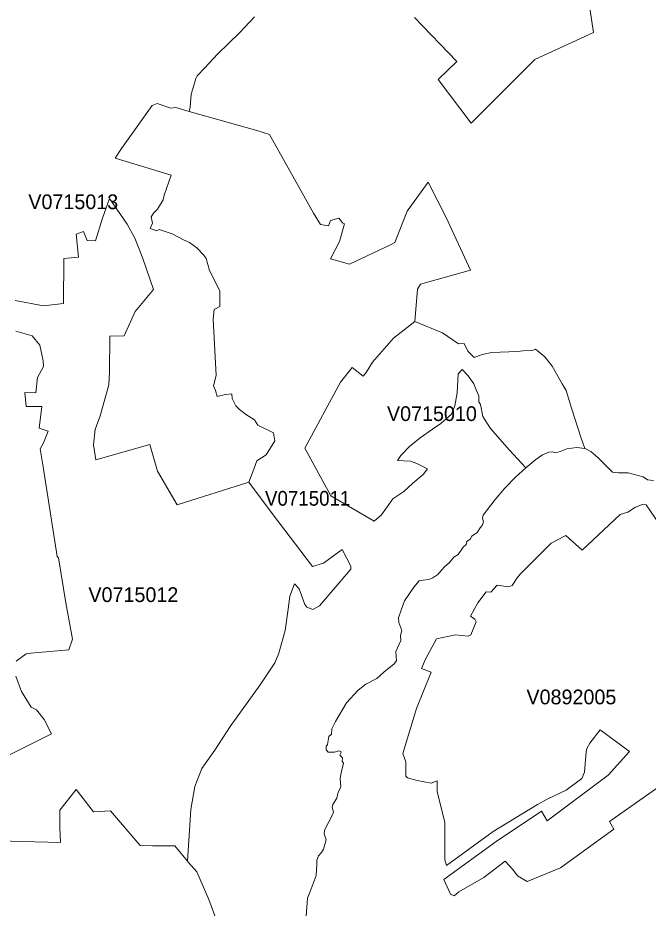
# Model space of a CAD drawing. Extents: x 369010 to 735936, y 6377141 to 6616555.
# Drawn here: x 593714 to 597990, y 6471588 to 6477626 of the extents above; entities that cross this region are included whole.
import ezdxf
from ezdxf.enums import TextEntityAlignment as Align

# ---------------------------------------------------------------- set-up
doc = ezdxf.new("R2010")
doc.units = 0
doc.header["$LTSCALE"] = 40
doc.layers.add('3', color=7, linetype='Continuous', lineweight=13)
doc.layers.add('4', color=7, linetype='Continuous')

msp = doc.modelspace()

# ---------------------------------------------------------------- linework, layer by layer
at = {"layer": '3'}
for points in [[(597574.04, 6477824.68), (597618.06, 6477525.45), (597220.19, 6477342.9), (596789.39, 6476911.6), (596565.29, 6477206.53), (596692.73, 6477329.66), (596404.75, 6477628.89)], [(596404.75, 6477628.89), (596692.73, 6477329.66), (596565.29, 6477206.53), (596789.39, 6476911.6), (597220.19, 6477342.9), (597618.06, 6477525.45), (597574.04, 6477824.68)], [(594125.76, 6476002.81), (594110.21, 6476159.71), (594160.02, 6476176.26), (594184.85, 6476116.02), (594240.95, 6476114.03), (594288.62, 6476267.62), (594336.45, 6476400.69), (594454.79, 6476226.08), (594507.58, 6476131.58), (594561.7, 6475994.54), (594635.35, 6475783.69), (594509.73, 6475635.06), (594435.09, 6475468.9), (594337.44, 6475466.75), (594335.46, 6475223.62), (594332.31, 6475137.39), (594272.07, 6474927.7), (594237.81, 6474835.18), (594227.55, 6474731.25), (594244.1, 6474627.48), (594610.36, 6474732.41), (594661.33, 6474552.67), (594794.07, 6474324.11), (595280.82, 6474476.7), (595315.74, 6474565.25), (595334.77, 6474622.18), (595398.82, 6474662.56), (595458.24, 6474757.56), (595448.64, 6474812.34), (595343.05, 6474863.32), (595319.38, 6474898.9), (595264.76, 6474934.65), (595217.26, 6474970.24), (595193.6, 6474994.07), (595167.45, 6475043.88), (595165.13, 6475077.15), (595122.43, 6475072.35), (595065.5, 6475058.12), (595055.9, 6475098.5), (595041.66, 6475129.45), (595058.38, 6475200.62), (595038.19, 6475581.94), (595046.46, 6475647.31), (595084.53, 6475668.66), (595084.53, 6475775.58), (595013.2, 6475913.28), (594991.85, 6475994.04), (594975.3, 6476015.56), (594928.95, 6476066.53), (594879.14, 6476102.28), (594841.24, 6476118.83), (594760.47, 6476161.53), (594672.75, 6476190.17), (594656.04, 6476180.57), (594611.02, 6476197.28), (594627.57, 6476232.87), (594618.14, 6476275.57), (594637.17, 6476304.2), (594660.84, 6476327.86), (594698.9, 6476392.08), (594707.18, 6476424.02), (594754.68, 6476559.57), (594374.85, 6476673.6), (594417.55, 6476739.97), (594625.26, 6477031.09), (594658.52, 6477045.32), (594751.04, 6477012.06), (594786.62, 6477016.86), (594876.49, 6476990.05), (594883.44, 6477020), (594890.23, 6477107.39), (594901.81, 6477144.3), (594921.34, 6477214.47), (594930.44, 6477232.84), (594983.41, 6477285.8), (595068.47, 6477380.14), (595218.92, 6477526.11), (595320.04, 6477632.04)], [(595320.04, 6477632.04), (595218.92, 6477526.11), (595068.47, 6477380.14), (594983.41, 6477285.8), (594930.44, 6477232.84), (594921.34, 6477214.47), (594901.81, 6477144.3), (594890.23, 6477107.39), (594883.44, 6477020), (594876.49, 6476990.05), (595336.09, 6476861.28), (595422.32, 6476834.8), (595622.42, 6476475.83), (595720.06, 6476302.05), (595766.07, 6476223.93), (595821.19, 6476214.66), (595834.92, 6476251.57), (595892.35, 6476267.62), (595915.36, 6476235.35), (595929.26, 6476228.56), (595896.99, 6476108.9), (595836.08, 6475990.4), (595964.84, 6475955.81), (596242.89, 6476087.06), (596271.69, 6476101.95), (596354.44, 6476313.63), (596498.1, 6476510.42), (596619.91, 6476271.1), (596784.25, 6475915.59), (596446.3, 6475818.94), (596425.61, 6475786.67), (596406.08, 6475567.04), (596594.59, 6475488.76), (596702.66, 6475415.11), (596741.72, 6475417.43), (596765.88, 6475365.62), (596809.58, 6475321.93), (596864.69, 6475342.62), (596929.07, 6475356.52), (597101.53, 6475363.31), (597142.9, 6475367.94), (597205.96, 6475369.1), (597226.81, 6475378.37), (597288.71, 6475327.72), (597339.36, 6475263.34), (597406.05, 6475143.68), (597433.53, 6475097.67), (597470.43, 6474978.01), (597533.66, 6474781.23), (597561.46, 6474706.26), (597567.59, 6474702.95), (597601.02, 6474684.08), (597647.52, 6474643.2), (597747.82, 6474545.88), (597787.71, 6474541.08), (597854.24, 6474540.59), (597956.02, 6474514.11), (597985.48, 6474492.43), (598026.03, 6474488.12)], [(596671.88, 6473969.27), (596702.16, 6473985.65), (596725.83, 6474022.72), (596735.6, 6474035.8), (596756.28, 6474055.16), (596759.26, 6474074.36), (596782.27, 6474090.75), (596793.36, 6474111.44), (596829.6, 6474136.1), (596850.29, 6474166.38), (596863.37, 6474182.27), (596873.46, 6474206.93), (596866.18, 6474233.41), (596869.99, 6474252.61), (596952.9, 6474359.69), (597017.45, 6474436.82), (597089.11, 6474510.13), (597159.95, 6474574.85), (597048.56, 6474694.67), (596920.3, 6474840.15), (596868.99, 6474923.23), (596851.95, 6475004), (596842.18, 6475021.05), (596842.18, 6475062.59), (596822.65, 6475104.13), (596807.92, 6475143.35), (596768.86, 6475197.14), (596727.32, 6475241.17), (596700.51, 6475211.71), (596693.23, 6475082.12), (596678.5, 6474994.23), (596655.33, 6474939.12), (596584.49, 6474875.57), (596525.9, 6474836.51), (596442.82, 6474777.75), (596371.98, 6474719.17), (596311.08, 6474658.09), (596289.07, 6474623.84), (596376.95, 6474618.87), (596420.97, 6474604.31), (596494.13, 6474567.56), (596463.67, 6474529.66), (596392.84, 6474471.08), (596331.77, 6474414.8), (596258.45, 6474363.5), (596180.33, 6474255.92), (596131.51, 6474211.9), (595837.24, 6474384.19), (595660.15, 6474708.08), (595903.11, 6475154.28), (595981.23, 6475254.57), (596057.03, 6475195.82), (596077.72, 6475221.47), (596119.26, 6475289.99), (596263.41, 6475453.67), (596406.08, 6475567.04), (596425.61, 6475786.67), (596446.3, 6475818.94), (596784.25, 6475915.59), (596619.91, 6476271.1), (596498.1, 6476510.42), (596354.44, 6476313.63), (596271.69, 6476101.95), (596242.89, 6476087.06), (595964.84, 6475955.81), (595836.08, 6475990.4), (595896.99, 6476108.9), (595929.26, 6476228.56), (595915.36, 6476235.35), (595892.35, 6476267.62), (595834.92, 6476251.57), (595821.19, 6476214.66), (595766.07, 6476223.93), (595720.06, 6476302.05), (595622.42, 6476475.83), (595422.32, 6476834.8), (595336.09, 6476861.28), (594876.49, 6476990.05), (594786.62, 6477016.86), (594751.04, 6477012.06), (594658.52, 6477045.32), (594625.26, 6477031.09), (594417.55, 6476739.97), (594374.85, 6476673.6), (594754.68, 6476559.57), (594707.18, 6476424.02), (594698.9, 6476392.08), (594660.84, 6476327.86), (594637.17, 6476304.2), (594618.14, 6476275.57), (594627.57, 6476232.87), (594611.02, 6476197.28), (594656.04, 6476180.57), (594672.75, 6476190.17), (594760.47, 6476161.53), (594841.24, 6476118.83), (594879.14, 6476102.28), (594928.95, 6476066.53), (594975.3, 6476015.56), (594991.85, 6475994.04)], [(593364.94, 6472052.57), (593743.95, 6472040.98), (594003.29, 6472032.7), (593999.15, 6472135.15), (593997.99, 6472253.16), (594110.21, 6472393.17), (594228.21, 6472242.07), (594343.07, 6472247.86), (594543.33, 6472013.67), (594627.08, 6472011.35), (594779.17, 6472010.69), (594854.64, 6471920.49), (594864.24, 6471906.92), (594887.58, 6472256.8), (594914.56, 6472412.7), (594962.22, 6472535.18), (595049.44, 6472659.8), (595155.36, 6472819.84), (595358.77, 6473102.36), (595458.4, 6473251.97), (595485.38, 6473318.51), (595526.76, 6473472.26), (595546.45, 6473600.03), (595559.03, 6473703.96), (595590.14, 6473787.05), (595623.24, 6473753.78), (595660.65, 6473647.86), (595675.21, 6473629.16), (595714.6, 6473612.44), (595760.28, 6473637.43), (595971.96, 6473886.68), (595971.96, 6473907.53), (595913.87, 6474019.75), (595787.26, 6473928.22), (595713.61, 6473904.39), (595446.82, 6474254.43), (595280.82, 6474476.7), (594794.07, 6474324.11), (594661.33, 6474552.67), (594610.36, 6474732.41), (594244.1, 6474627.48), (594227.55, 6474731.25), (594237.81, 6474835.18), (594272.07, 6474927.7), (594332.31, 6475137.39), (594335.46, 6475223.62), (594337.44, 6475466.75), (594435.09, 6475468.9), (594509.73, 6475635.06), (594635.35, 6475783.69), (594561.7, 6475994.54), (594507.58, 6476131.58), (594454.79, 6476226.08), (594336.45, 6476400.69), (594288.62, 6476267.62), (594240.95, 6476114.03), (594184.85, 6476116.02), (594160.02, 6476176.26), (594110.21, 6476159.71), (594125.76, 6476002.81), (594026.13, 6475994.54), (594023.98, 6475689.02), (593887.11, 6475672.47), (593696.12, 6475709.87)], [(593696.12, 6475709.87), (593887.11, 6475672.47), (594023.98, 6475689.02), (594026.13, 6475994.54), (594125.76, 6476002.81)], [(594991.85, 6475994.04), (595013.2, 6475913.28), (595084.53, 6475775.58), (595084.53, 6475668.66), (595046.46, 6475647.31), (595038.19, 6475581.94), (595058.38, 6475200.62), (595041.66, 6475129.45), (595055.9, 6475098.5), (595065.5, 6475058.12), (595122.43, 6475072.35), (595165.13, 6475077.15), (595167.45, 6475043.88), (595193.6, 6474994.07), (595217.26, 6474970.24), (595264.76, 6474934.65), (595319.38, 6474898.9), (595343.05, 6474863.32), (595448.64, 6474812.34), (595458.24, 6474757.56), (595398.82, 6474662.56), (595334.77, 6474622.18), (595315.74, 6474565.25), (595280.82, 6474476.7)], [(593700.25, 6475500.01), (593812.3, 6475468.9), (593862.12, 6475406.5), (593885.95, 6475299.42), (593888.1, 6475262.02), (593846.56, 6475187.38), (593836.13, 6475083.44), (593761.49, 6475085.43), (593769.76, 6474989.93), (593875.69, 6474989.93), (593857.98, 6474843.46), (593920.21, 6474822.61), (593887.11, 6474743.66), (593866.25, 6474702.12), (593885.95, 6474580.64), (593980.45, 6473972.91), (593988.73, 6473964.63), (594038.54, 6473659.11), (594084.22, 6473412.02), (594059.23, 6473339.19), (593803.03, 6473317.35), (593769.76, 6473313.21), (593703.4, 6473263.39)], [(593703.4, 6473263.39), (593769.76, 6473313.21), (593803.03, 6473317.35), (594059.23, 6473339.19), (594084.22, 6473412.02), (594038.54, 6473659.11), (593988.73, 6473964.63), (593980.45, 6473972.91), (593885.95, 6474580.64), (593866.25, 6474702.12), (593887.11, 6474743.66), (593920.21, 6474822.61), (593857.98, 6474843.46), (593875.69, 6474989.93), (593769.76, 6474989.93), (593761.49, 6475085.43), (593836.13, 6475083.44), (593846.56, 6475187.38), (593888.1, 6475262.02), (593885.95, 6475299.42), (593862.12, 6475406.5), (593812.3, 6475468.9), (593700.25, 6475500.01)], [(598026.03, 6474488.12), (597985.48, 6474492.43), (597956.02, 6474514.11), (597854.24, 6474540.59), (597787.71, 6474541.08), (597747.82, 6474545.88), (597647.52, 6474643.2), (597601.02, 6474684.08), (597567.59, 6474702.95), (597561.46, 6474706.26), (597506.51, 6474711.55), (597438.66, 6474702.45), (597393.81, 6474686.06), (597362.19, 6474676.47), (597342, 6474682.26), (597316.52, 6474680.27), (597272.16, 6474662.56), (597228.3, 6474631.61), (597159.95, 6474574.85)], [(597159.95, 6474574.85), (597089.11, 6474510.13), (597017.45, 6474436.82), (596952.9, 6474359.69), (596869.99, 6474252.61), (596866.18, 6474233.41), (596873.46, 6474206.93), (596863.37, 6474182.27), (596850.29, 6474166.38), (596829.6, 6474136.1), (596793.36, 6474111.44), (596782.27, 6474090.75), (596759.26, 6474074.36), (596756.28, 6474055.16), (596735.6, 6474035.8), (596725.83, 6474022.72), (596702.16, 6473985.65), (596671.88, 6473969.27), (596642.42, 6473932.53), (596608.16, 6473903.23), (596576.88, 6473866.49), (596563.97, 6473850.6), (596528.22, 6473829.42), (596502.9, 6473817), (596464, 6473811.71), (596437.03, 6473807.4), (596400.29, 6473766.03), (596336.24, 6473673.02), (596316.04, 6473615.42), (596297.34, 6473556.67), (596298.83, 6473524.72), (596320.02, 6473471.76), (596308.93, 6473436.51), (596313.23, 6473402.91), (596277.15, 6473329.1), (596281.95, 6473264.55), (596267.55, 6473244.86), (596197.05, 6473187.92), (596148.22, 6473145.55), (596075.73, 6473106.33), (596021.61, 6473067.1), (595944.65, 6472980.55), (595868.69, 6472852.94), (595843.03, 6472804.95), (595841.05, 6472768.2), (595823.5, 6472751.49), (595813.74, 6472699.02), (595806.46, 6472684.79), (595804.8, 6472661.29), (595819.37, 6472646.56), (595861.74, 6472646.56), (595891.53, 6472654.67), (595904.44, 6472650.03), (595906.59, 6472643.25), (595898.81, 6472626.86), (595915.86, 6472608.66), (595914.7, 6472585.49), (595922.31, 6472570.76), (595909.4, 6472515.48), (595905.76, 6472494.63), (595899.97, 6472464.17), (595902.45, 6472435.21), (595905.76, 6472415.68), (595898.31, 6472394.5), (595887.39, 6472374.64), (595878.78, 6472334.25), (595851.64, 6472291.88), (595846.34, 6472271.53), (595854.45, 6472239.42), (595844.69, 6472212.11), (595803.97, 6472134.82), (595794.21, 6472115.29), (595793.05, 6472091.29), (595805.13, 6472051.08), (595787.26, 6471988.68), (595773.69, 6471965.01), (595753, 6471942.17), (595742.74, 6471912.88), (595743.23, 6471884.41), (595737.94, 6471810.76), (595697.22, 6471700.54), (595678.52, 6471656.35), (595658.99, 6471380.78)], [(595280.82, 6474476.7), (595446.82, 6474254.43), (595713.61, 6473904.39), (595787.26, 6473928.22), (595913.87, 6474019.75), (595971.96, 6473907.53), (595971.96, 6473886.68), (595760.28, 6473637.43), (595714.6, 6473612.44), (595675.21, 6473629.16), (595660.65, 6473647.86), (595623.24, 6473753.78), (595590.14, 6473787.05), (595559.03, 6473703.96), (595546.45, 6473600.03), (595526.76, 6473472.26), (595485.38, 6473318.51), (595458.4, 6473251.97), (595358.77, 6473102.36), (595155.36, 6472819.84), (595049.44, 6472659.8), (594962.22, 6472535.18), (594914.56, 6472412.7), (594887.58, 6472256.8), (594864.24, 6471907.09), (594871.03, 6471897.32), (594928.46, 6471833.93), (595009.56, 6471646.58), (595111.84, 6471372.18)], [(598177.14, 6474029.01), (597976.05, 6474324.11), (597955.86, 6474328.74), (597904.05, 6474308.55), (597852.42, 6474273.46), (597800.78, 6474258.57), (597542.26, 6474014.78), (597431.38, 6474114.58), (597331.74, 6474062.94), (597263.39, 6473996.41), (597121.22, 6473852.42), (597102.35, 6473829.25), (597067.27, 6473775.63), (597042.28, 6473768.35), (596965.65, 6473778.44), (596922.29, 6473731.44), (596890.84, 6473732.27), (596833.74, 6473658.45), (596785.74, 6473568.91), (596813.38, 6473548.56), (596823.48, 6473529.19), (596786.57, 6473442.47), (596768.2, 6473432.21), (596683.13, 6473441.47), (596553.05, 6473413.84), (596479.23, 6473277.13), (596453.25, 6473214.24), (596518.79, 6473188.42), (596417.33, 6472942.81), (596326.8, 6472636.3), (596345.34, 6472580.85), (596345.34, 6472483.04), (596357.75, 6472470.96), (596422.46, 6472453.42), (596518.46, 6472435.05), (596559, 6472451.6), (596558.18, 6472379.6), (596611.63, 6472170.07), (596611.63, 6471956.74), (596610.64, 6471916.02), (596622.39, 6471878.29), (596938.17, 6472108.17), (597240.05, 6472291.88), (597305.1, 6472326.81), (597433.36, 6472387.71), (597540.44, 6472468.15), (597557.99, 6472510.51), (597570.07, 6472648.21), (597574.7, 6472671.22), (597594.07, 6472708.13), (597665.07, 6472796.84), (597864.5, 6472650.86), (597717.7, 6472491.15), (597304.1, 6472180), (597267.2, 6472246.54), (596957.87, 6472040.65), (596603.52, 6471782.13), (596649.2, 6471683.33), (596675.02, 6471671.24), (596706.3, 6471698.88), (596876.27, 6471796.86), (597020.26, 6471907.58), (597072.89, 6471851.31), (597104.34, 6471807.95), (597168.06, 6471769.06), (597394.47, 6471861.74), (597757.25, 6472124.06), (597727.63, 6472176.69), (598199.81, 6472508.69)], [(597542.26, 6474014.78), (597800.78, 6474258.57), (597852.42, 6474273.46), (597904.05, 6474308.55), (597955.86, 6474328.74), (597976.05, 6474324.11), (598177.14, 6474029.01)], [(598199.81, 6472508.69), (597727.63, 6472176.69), (597757.25, 6472124.06), (597394.47, 6471861.74), (597168.06, 6471769.06), (597104.34, 6471807.95), (597072.89, 6471851.31), (597020.26, 6471907.58), (596876.27, 6471796.86), (596706.3, 6471698.88), (596675.02, 6471671.24), (596649.2, 6471683.33), (596603.52, 6471782.13), (596957.87, 6472040.65), (597267.2, 6472246.54), (597304.1, 6472180), (597717.7, 6472491.15), (597864.5, 6472650.86), (597665.07, 6472796.84), (597594.07, 6472708.13), (597574.7, 6472671.22), (597570.07, 6472648.21), (597557.99, 6472510.51), (597540.44, 6472468.15), (597433.36, 6472387.71), (597305.1, 6472326.81), (597240.05, 6472291.88), (596938.17, 6472108.17), (596622.39, 6471878.29), (596610.64, 6471916.02), (596611.63, 6471956.74), (596611.63, 6472170.07), (596558.18, 6472379.6), (596559, 6472451.6), (596518.46, 6472435.05), (596422.46, 6472453.42), (596357.75, 6472470.96), (596345.34, 6472483.04), (596345.34, 6472580.85), (596326.8, 6472636.3), (596417.33, 6472942.81), (596518.79, 6473188.42), (596453.25, 6473214.24), (596479.23, 6473277.13), (596553.05, 6473413.84), (596683.13, 6473441.47), (596768.2, 6473432.21), (596786.57, 6473442.47), (596823.48, 6473529.19), (596813.38, 6473548.56), (596785.74, 6473568.91), (596833.74, 6473658.45), (596890.84, 6473732.27), (596922.29, 6473731.44), (596965.65, 6473778.44), (597042.28, 6473768.35), (597067.27, 6473775.63), (597102.35, 6473829.25), (597121.22, 6473852.42), (597263.39, 6473996.41), (597331.74, 6474062.94), (597431.38, 6474114.58), (597542.26, 6474014.78)], [(595658.99, 6471380.78), (595678.52, 6471656.35), (595697.22, 6471700.54), (595737.94, 6471810.76), (595743.23, 6471884.41), (595742.74, 6471912.88), (595753, 6471942.17), (595773.69, 6471965.01), (595787.26, 6471988.68), (595805.13, 6472051.08), (595793.05, 6472091.29), (595794.21, 6472115.29), (595803.97, 6472134.82), (595844.69, 6472212.11), (595854.45, 6472239.42), (595846.34, 6472271.53), (595851.64, 6472291.88), (595878.78, 6472334.25), (595887.39, 6472374.64), (595898.31, 6472394.5), (595905.76, 6472415.68), (595902.45, 6472435.21), (595899.97, 6472464.17), (595905.76, 6472494.63), (595909.4, 6472515.48), (595922.31, 6472570.76), (595914.7, 6472585.49), (595915.86, 6472608.66), (595898.81, 6472626.86), (595906.59, 6472643.25), (595904.44, 6472650.03), (595891.53, 6472654.67), (595861.74, 6472646.56), (595819.37, 6472646.56), (595804.8, 6472661.29), (595806.46, 6472684.79), (595813.74, 6472699.02), (595823.5, 6472751.49), (595841.05, 6472768.2), (595843.03, 6472804.95), (595868.69, 6472852.94), (595944.65, 6472980.55), (596021.61, 6473067.1), (596075.73, 6473106.33), (596148.22, 6473145.55), (596197.05, 6473187.92), (596267.55, 6473244.86), (596281.95, 6473264.55), (596277.15, 6473329.1), (596313.23, 6473402.91), (596308.93, 6473436.51), (596320.02, 6473471.76), (596298.83, 6473524.72), (596297.34, 6473556.67), (596316.04, 6473615.42), (596336.24, 6473673.02), (596400.29, 6473766.03), (596437.03, 6473807.4), (596464, 6473811.71), (596502.9, 6473817), (596528.22, 6473829.42), (596563.97, 6473850.6), (596576.88, 6473866.49), (596608.16, 6473903.23), (596642.42, 6473932.53), (596671.88, 6473969.27)], [(593291.95, 6472446.13), (593943.05, 6472770.03), (593892.24, 6472866.51), (593840.27, 6472933.05), (593805.02, 6472951.75), (593738.65, 6473057.67), (593701.25, 6473161.61)], [(593701.25, 6473161.61), (593738.65, 6473057.67), (593805.02, 6472951.75)], [(593805.02, 6472951.75), (593840.27, 6472933.05), (593892.24, 6472866.51), (593943.05, 6472770.03), (593291.95, 6472446.13)]]:
    msp.add_lwpolyline(points, dxfattribs=at)
msp.add_lwpolyline([(596406.08, 6475567.04), (596263.41, 6475453.67), (596119.26, 6475289.99), (596077.72, 6475221.47), (596057.03, 6475195.82), (595981.23, 6475254.57), (595903.11, 6475154.28), (595660.15, 6474708.08), (595837.24, 6474384.19), (596131.51, 6474211.9), (596180.33, 6474255.92), (596258.45, 6474363.5), (596331.77, 6474414.8), (596392.84, 6474471.08), (596463.67, 6474529.66), (596494.13, 6474567.56), (596420.97, 6474604.31), (596376.95, 6474618.87), (596289.07, 6474623.84), (596311.08, 6474658.09), (596371.98, 6474719.17), (596442.82, 6474777.75), (596525.9, 6474836.51), (596584.49, 6474875.57), (596655.33, 6474939.12), (596678.5, 6474994.23), (596693.23, 6475082.12), (596700.51, 6475211.71), (596727.32, 6475241.17), (596768.86, 6475197.14), (596807.92, 6475143.35), (596822.65, 6475104.13), (596842.18, 6475062.59), (596842.18, 6475021.05), (596851.95, 6475004), (596868.99, 6474923.23), (596920.3, 6474840.15), (597048.56, 6474694.67), (597159.95, 6474574.85), (597228.3, 6474631.61), (597272.16, 6474662.56), (597316.52, 6474680.27), (597342, 6474682.26), (597362.19, 6474676.47), (597393.81, 6474686.06), (597438.66, 6474702.45), (597506.51, 6474711.55), (597561.46, 6474706.26), (597533.66, 6474781.23), (597470.43, 6474978.01), (597433.53, 6475097.67), (597406.05, 6475143.68), (597339.36, 6475263.34), (597288.71, 6475327.72), (597226.81, 6475378.37), (597205.96, 6475369.1), (597142.9, 6475367.94), (597101.53, 6475363.31), (596929.07, 6475356.52), (596864.69, 6475342.62), (596809.58, 6475321.93), (596765.88, 6475365.62), (596741.72, 6475417.43), (596702.66, 6475415.11), (596594.59, 6475488.76)], close=True, dxfattribs=at)

# ---------------------------------------------------------------- texts
at = {"layer": '4'}
for s, p in [('V0715013', (594090.05, 6476328.32)), ('V0715010', (596522.94, 6474891.67)), ('V0715012', (594497.59, 6473664.15)), ('V0892005', (597469.2, 6472970.55))]:
    msp.add_text(s, height=100, dxfattribs=at).set_placement(p, align=Align.CENTER)
at = {"layer": '4', "width": 0.95}
msp.add_text('V0715011', height=100, dxfattribs=at).set_placement((595680.22, 6474317.55), align=Align.CENTER)

doc.saveas('drawing.dxf')
